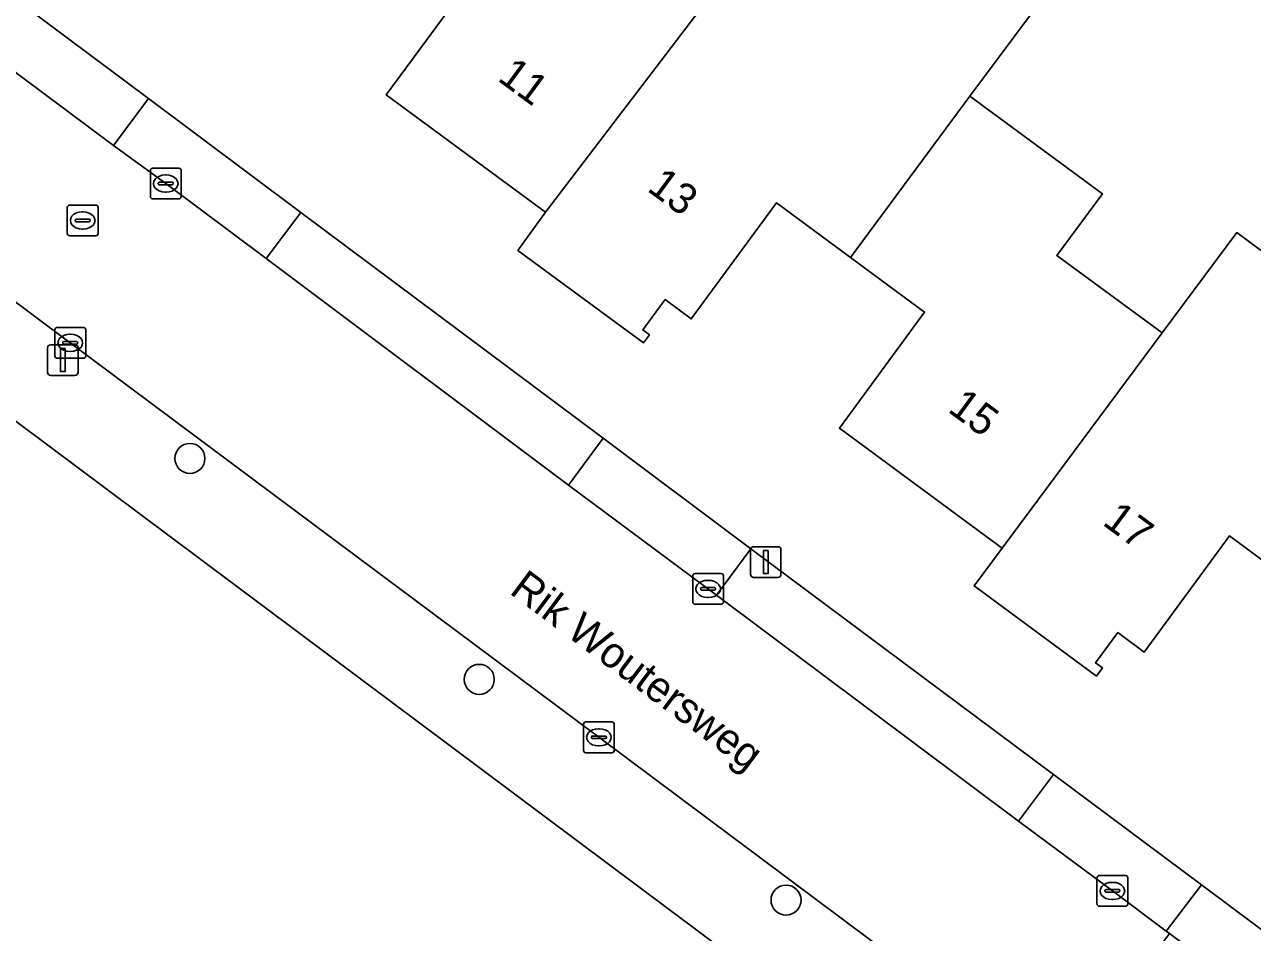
# Model space of a CAD drawing. Extents: x 163266 to 164362, y 381528 to 382286.
# Drawn here: x 163897.99 to 163937.95, y 382062.58 to 382092.12 of the extents above; entities that cross this region are included whole.
import ezdxf

# ---------------------------------------------------------------- set-up
doc = ezdxf.new("R2010")
doc.units = 0
for name, color, linetype in [('IMGEO_Boom', 7, 'Continuous'), ('IMGEO_Erf', 7, 'Continuous'), ('IMGEO_Kolk', 7, 'Continuous'), ('IMGEO_Lichtmast', 7, 'Continuous'), ('IMGEO_Openbare_ruimte_label', 7, 'Continuous'), ('IMGEO_Pand', 7, 'Continuous'), ('IMGEO_Pand_nummerreeks', 7, 'Continuous'), ('IMGEO_Parkeervlak_open', 7, 'Continuous'), ('IMGEO_Rijbaan_lokaal_open', 7, 'Continuous'), ('IMGEO_Rioolput', 7, 'Continuous'), ('IMGEO_Voetpad_open', 7, 'Continuous')]:
    doc.layers.add(name, color=color, linetype=linetype)

msp = doc.modelspace()

# ---------------------------------------------------------------- linework, layer by layer
at = {"layer": 'IMGEO_Boom'}
for centre in [(163903.366, 382078.002), (163912.783, 382070.812), (163922.767, 382063.628)]:
    msp.add_circle(centre, 0.489, dxfattribs=at)
at = {"layer": 'IMGEO_Erf'}
for points in [[(163859.338, 382121.573), (163860.428, 382120.764), (163875.031, 382109.86), (163877.815, 382107.76), (163887.481, 382100.555), (163892.281, 382096.981), (163902.018, 382089.71), (163906.98, 382086.005), (163916.812, 382078.657), (163921.618, 382075.063), (163931.476, 382067.715), (163936.287, 382064.129), (163945.977, 382056.892), (163950.953, 382053.176), (163955.282, 382049.966), (163960.778, 382045.852), (163965.536, 382042.158)], [(163939.586, 382073.719), (163937.199, 382075.482), (163934.423, 382071.7), (163933.569, 382072.332), (163932.843, 382071.346), (163933.062, 382071.185), (163932.868, 382070.92), (163928.887, 382073.852), (163929.802, 382075.084), (163929.681, 382075.173), (163924.506, 382078.986), (163927.277, 382082.762), (163924.868, 382084.542), (163922.459, 382086.322), (163919.683, 382082.54), (163918.829, 382083.172), (163918.103, 382082.186), (163918.322, 382082.025), (163918.128, 382081.76), (163914.041, 382084.77), (163914.941, 382086.013), (163909.759, 382089.831), (163912.535, 382093.613)], [(163931.164, 382093.041), (163928.754, 382089.788), (163933.064, 382086.618), (163931.583, 382084.605), (163935.007, 382082.087), (163937.434, 382085.352), (163939.214, 382084.029)], [(163879.703, 382058.276), (163900.361, 382050.578), (163914.519, 382045.28), (163915.053, 382046.715), (163912.499, 382047.666), (163909.593, 382048.748), (163906.688, 382049.83), (163903.782, 382050.912), (163900.876, 382051.994), (163903.089, 382057.935), (163905.995, 382056.853), (163906.484, 382056.671), (163907.358, 382059.019), (163910.523, 382057.84), (163909.649, 382055.492), (163911.806, 382054.689), (163914.711, 382053.607), (163917.617, 382052.525), (163920.653, 382060.77), (163921.027, 382061.786), (163880.403, 382092.13)]]:
    msp.add_lwpolyline(points, dxfattribs=at)
at = {"layer": 'IMGEO_Kolk'}
for p, q in [((163902.079, 382086.522), (163902.079, 382087.374)), ((163902.154, 382087.448), (163903.006, 382087.448)), ((163902.567, 382087.228), (163902.592, 382087.228)), ((163903.08, 382087.374), (163903.08, 382086.522)), ((163902.338, 382086.942), (163902.338, 382086.954)), ((163902.776, 382086.905), (163902.378, 382086.905)), ((163902.381, 382086.991), (163902.779, 382086.991)), ((163902.822, 382086.954), (163902.822, 382086.942)), ((163903.006, 382086.448), (163902.154, 382086.448)), ((163902.59, 382086.668), (163902.565, 382086.668)), ((163898.974, 382081.338), (163898.974, 382082.19)), ((163899.049, 382082.264), (163899.901, 382082.264)), ((163899.462, 382082.044), (163899.487, 382082.044)), ((163899.975, 382082.19), (163899.975, 382081.338)), ((163899.233, 382081.758), (163899.233, 382081.77)), ((163899.671, 382081.721), (163899.273, 382081.721)), ((163899.276, 382081.807), (163899.674, 382081.807)), ((163899.717, 382081.77), (163899.717, 382081.758)), ((163899.901, 382081.264), (163899.049, 382081.264)), ((163899.485, 382081.484), (163899.46, 382081.484)), ((163919.73, 382073.329), (163919.73, 382074.181)), ((163919.805, 382074.255), (163920.657, 382074.255)), ((163920.218, 382074.035), (163920.243, 382074.035)), ((163920.731, 382074.181), (163920.731, 382073.329)), ((163919.989, 382073.749), (163919.989, 382073.761)), ((163920.427, 382073.712), (163920.029, 382073.712)), ((163920.032, 382073.798), (163920.43, 382073.798)), ((163920.473, 382073.761), (163920.473, 382073.749)), ((163920.657, 382073.255), (163919.805, 382073.255)), ((163920.241, 382073.475), (163920.216, 382073.475)), ((163916.178, 382068.5), (163916.178, 382069.352)), ((163916.253, 382069.426), (163917.105, 382069.426)), ((163916.666, 382069.206), (163916.691, 382069.206)), ((163917.179, 382069.352), (163917.179, 382068.5)), ((163916.437, 382068.92), (163916.437, 382068.932)), ((163916.875, 382068.883), (163916.477, 382068.883)), ((163916.48, 382068.969), (163916.878, 382068.969)), ((163916.921, 382068.932), (163916.921, 382068.92)), ((163917.105, 382068.426), (163916.253, 382068.426)), ((163916.689, 382068.646), (163916.664, 382068.646)), ((163932.887, 382063.501), (163932.887, 382064.353)), ((163932.962, 382064.427), (163933.814, 382064.427)), ((163933.888, 382064.353), (163933.888, 382063.501)), ((163933.189, 382063.97), (163933.587, 382063.97)), ((163933.375, 382064.207), (163933.4, 382064.207)), ((163933.146, 382063.921), (163933.146, 382063.933)), ((163933.584, 382063.884), (163933.186, 382063.884)), ((163933.398, 382063.647), (163933.373, 382063.647)), ((163933.63, 382063.933), (163933.63, 382063.921)), ((163933.814, 382063.427), (163932.962, 382063.427))]:
    msp.add_line(p, q, dxfattribs=at)
for points in [[(163902.079, 382086.522), (163902.079, 382087.374)], [(163902.154, 382087.448), (163903.006, 382087.448)], [(163903.08, 382087.374), (163903.08, 382086.522)], [(163903.006, 382086.448), (163902.154, 382086.448)], [(163898.974, 382081.338), (163898.974, 382082.19)], [(163899.049, 382082.264), (163899.901, 382082.264)], [(163899.975, 382082.19), (163899.975, 382081.338)], [(163899.901, 382081.264), (163899.049, 382081.264)], [(163919.73, 382073.329), (163919.73, 382074.181)], [(163919.805, 382074.255), (163920.657, 382074.255)], [(163920.731, 382074.181), (163920.731, 382073.329)], [(163920.657, 382073.255), (163919.805, 382073.255)], [(163916.178, 382068.5), (163916.178, 382069.352)], [(163916.253, 382069.426), (163917.105, 382069.426)], [(163917.179, 382069.352), (163917.179, 382068.5)], [(163917.105, 382068.426), (163916.253, 382068.426)], [(163932.887, 382063.501), (163932.887, 382064.353)], [(163932.962, 382064.427), (163933.814, 382064.427)], [(163933.888, 382064.353), (163933.888, 382063.501)], [(163933.814, 382063.427), (163932.962, 382063.427)]]:
    msp.add_lwpolyline(points, dxfattribs=at)
for centre, radius, start, end in [((163902.156, 382087.372), 0.0765, 91.552, 178.448), ((163902.156, 382087.372), 0.0765, 91.552, 178.448), ((163903.004, 382087.372), 0.0765, 1.552, 88.448), ((163903.004, 382087.372), 0.0765, 1.552, 88.448), ((163902.378, 382086.951), 0.0403, 85.8775, 175.7526), ((163902.375, 382086.941), 0.0366, 178.938, 274.7102), ((163902.779, 382086.948), 0.043, 264.8664, 352.4533), ((163902.783, 382086.953), 0.0386, 1.7309, 96.639), ((163902.156, 382086.524), 0.0765, 181.552, 268.448), ((163902.156, 382086.524), 0.0765, 181.552, 268.448), ((163903.004, 382086.524), 0.0765, 271.552, 358.448), ((163903.004, 382086.524), 0.0765, 271.552, 358.448), ((163899.051, 382082.188), 0.0765, 91.552, 178.448), ((163899.051, 382082.188), 0.0765, 91.552, 178.448), ((163899.899, 382082.188), 0.0765, 1.552, 88.448), ((163899.899, 382082.188), 0.0765, 1.552, 88.448), ((163899.273, 382081.767), 0.0403, 85.8775, 175.7526), ((163899.27, 382081.757), 0.0366, 178.938, 274.7102), ((163899.674, 382081.764), 0.043, 264.8664, 352.4533), ((163899.678, 382081.769), 0.0386, 1.7309, 96.639), ((163899.051, 382081.34), 0.0765, 181.552, 268.448), ((163899.051, 382081.34), 0.0765, 181.552, 268.448), ((163899.899, 382081.34), 0.0765, 271.552, 358.448), ((163899.899, 382081.34), 0.0765, 271.552, 358.448), ((163919.807, 382074.179), 0.0765, 91.552, 178.448), ((163919.807, 382074.179), 0.0765, 91.552, 178.448), ((163920.655, 382074.179), 0.0765, 1.552, 88.448), ((163920.655, 382074.179), 0.0765, 1.552, 88.448), ((163920.029, 382073.758), 0.0403, 85.8775, 175.7526), ((163920.026, 382073.748), 0.0366, 178.938, 274.7102), ((163920.43, 382073.755), 0.043, 264.8664, 352.4533), ((163920.434, 382073.76), 0.0386, 1.7309, 96.639), ((163919.807, 382073.331), 0.0765, 181.552, 268.448), ((163919.807, 382073.331), 0.0765, 181.552, 268.448), ((163920.655, 382073.331), 0.0765, 271.552, 358.448), ((163920.655, 382073.331), 0.0765, 271.552, 358.448), ((163916.255, 382069.35), 0.0765, 91.552, 178.448), ((163916.255, 382069.35), 0.0765, 91.552, 178.448), ((163917.103, 382069.35), 0.0765, 1.552, 88.448), ((163917.103, 382069.35), 0.0765, 1.552, 88.448), ((163916.477, 382068.929), 0.0403, 85.8775, 175.7526), ((163916.474, 382068.919), 0.0366, 178.938, 274.7102), ((163916.878, 382068.926), 0.043, 264.8664, 352.4533), ((163916.882, 382068.931), 0.0386, 1.7309, 96.639), ((163916.255, 382068.502), 0.0765, 181.552, 268.448), ((163916.255, 382068.502), 0.0765, 181.552, 268.448), ((163917.103, 382068.502), 0.0765, 271.552, 358.448), ((163917.103, 382068.502), 0.0765, 271.552, 358.448), ((163932.964, 382064.351), 0.0765, 91.552, 178.448), ((163932.964, 382064.351), 0.0765, 91.552, 178.448), ((163933.812, 382064.351), 0.0765, 1.552, 88.448), ((163933.812, 382064.351), 0.0765, 1.552, 88.448), ((163933.186, 382063.93), 0.0403, 85.8775, 175.7526), ((163933.591, 382063.932), 0.0386, 1.7309, 96.639), ((163933.183, 382063.92), 0.0366, 178.938, 274.7102), ((163933.587, 382063.927), 0.043, 264.8664, 352.4533), ((163932.964, 382063.503), 0.0765, 181.552, 268.448), ((163932.964, 382063.503), 0.0765, 181.552, 268.448), ((163933.812, 382063.503), 0.0765, 271.552, 358.448), ((163933.812, 382063.503), 0.0765, 271.552, 358.448)]:
    msp.add_arc(centre, radius, start, end, dxfattribs=at)
for centre, major_axis, ratio, start_param, end_param in [((163902.566, 382086.948), (-0.387, 0.002), 0.722429, 4.712389, 7.853982), ((163902.591, 382086.948), (-0.39, 0.002), 0.717154, 1.570796, 4.712389), ((163899.461, 382081.764), (-0.387, 0.002), 0.722429, 4.712389, 7.853982), ((163899.486, 382081.764), (-0.39, 0.002), 0.717154, 1.570796, 4.712389), ((163920.217, 382073.755), (-0.387, 0.002), 0.722429, 4.712389, 7.853982), ((163920.242, 382073.755), (-0.39, 0.002), 0.717154, 1.570796, 4.712389), ((163916.665, 382068.926), (-0.387, 0.002), 0.722429, 4.712389, 7.853982), ((163916.69, 382068.926), (-0.39, 0.002), 0.717154, 1.570796, 4.712389), ((163933.374, 382063.927), (-0.387, 0.002), 0.722429, 4.712389, 7.853982), ((163933.399, 382063.927), (-0.39, 0.002), 0.717154, 1.570796, 4.712389)]:
    msp.add_ellipse(centre, major_axis=major_axis, ratio=ratio, start_param=start_param, end_param=end_param, dxfattribs=at)
at = {"layer": 'IMGEO_Lichtmast'}
for p, q in [((163898.737, 382080.801), (163898.737, 382081.601)), ((163898.737, 382081.601), (163898.737, 382080.801)), ((163898.837, 382081.701), (163899.627, 382081.701)), ((163899.627, 382081.701), (163898.837, 382081.701)), ((163899.727, 382081.601), (163899.727, 382080.801)), ((163899.727, 382080.801), (163899.727, 382081.601)), ((163899.627, 382080.701), (163898.837, 382080.701)), ((163898.837, 382080.701), (163899.627, 382080.701)), ((163921.611, 382074.228), (163921.611, 382075.028)), ((163921.611, 382075.028), (163921.611, 382074.228)), ((163921.711, 382075.128), (163922.501, 382075.128)), ((163922.501, 382075.128), (163921.711, 382075.128)), ((163922.601, 382075.028), (163922.601, 382074.228)), ((163922.601, 382074.228), (163922.601, 382075.028)), ((163922.501, 382074.128), (163921.711, 382074.128)), ((163921.711, 382074.128), (163922.501, 382074.128))]:
    msp.add_line(p, q, dxfattribs=at)
for points in [[(163899.157, 382081.576), (163899.307, 382081.576), (163899.307, 382080.826), (163899.157, 382080.826), (163899.157, 382081.576)], [(163922.031, 382075.003), (163922.181, 382075.003), (163922.181, 382074.253), (163922.031, 382074.253), (163922.031, 382075.003)]]:
    msp.add_lwpolyline(points, dxfattribs=at)
for centre, start, end in [((163898.837, 382081.601), 90, 180), ((163898.837, 382081.601), 90, 180), ((163899.627, 382081.601), 0, 90), ((163899.627, 382081.601), 360, 90), ((163898.837, 382080.801), 180, 270), ((163898.837, 382080.801), 180, 270), ((163899.627, 382080.801), 270, 0), ((163899.627, 382080.801), 270, 0), ((163921.711, 382075.028), 90, 180), ((163921.711, 382075.028), 90, 180), ((163922.501, 382075.028), 0, 90), ((163922.501, 382075.028), 360, 90), ((163921.711, 382074.228), 180, 270), ((163921.711, 382074.228), 180, 270), ((163922.501, 382074.228), 270, 0), ((163922.501, 382074.228), 270, 0)]:
    msp.add_arc(centre, 0.1, start, end, dxfattribs=at)
at = {"layer": 'IMGEO_Pand'}
for points in [[(163910.126, 382095.393), (163912.535, 382093.613), (163909.759, 382089.831), (163914.941, 382086.013), (163924.2, 382098.163), (163916.385, 382103.908), (163913.985, 382100.645)], [(163914.941, 382086.013), (163914.041, 382084.77), (163918.128, 382081.76), (163918.322, 382082.025), (163918.103, 382082.186), (163918.829, 382083.172), (163919.683, 382082.54), (163922.459, 382086.322), (163924.868, 382084.542), (163928.754, 382089.788), (163931.164, 382093.041), (163924.2, 382098.163)], [(163935.007, 382082.087), (163931.583, 382084.605), (163933.064, 382086.618), (163928.754, 382089.788), (163924.868, 382084.542), (163927.277, 382082.762), (163924.506, 382078.986), (163929.681, 382075.173), (163929.802, 382075.084)]]:
    msp.add_lwpolyline(points, close=True, dxfattribs=at)
msp.add_lwpolyline([(163940.235, 382085.404), (163939.214, 382084.029), (163937.434, 382085.352), (163935.007, 382082.087), (163929.802, 382075.084), (163928.887, 382073.852), (163932.868, 382070.92), (163933.062, 382071.185), (163932.843, 382071.346), (163933.569, 382072.332), (163934.423, 382071.7), (163937.199, 382075.482), (163939.586, 382073.719), (163943.468, 382078.969), (163945.582, 382081.87)], dxfattribs=at)
at = {"layer": 'IMGEO_Parkeervlak_open'}
for points in [[(163892.281, 382096.981), (163891.163, 382095.44), (163900.884, 382088.189), (163902.018, 382089.71)], [(163915.687, 382077.136), (163916.812, 382078.657), (163906.98, 382086.005), (163905.845, 382084.503)], [(163930.332, 382066.193), (163931.476, 382067.715), (163921.618, 382075.063), (163920.502, 382073.552)], [(163936.287, 382064.129), (163935.143, 382062.616), (163935.249, 382062.537), (163944.848, 382055.381), (163945.977, 382056.892)]]:
    msp.add_lwpolyline(points, close=True, dxfattribs=at)
at = {"layer": 'IMGEO_Rijbaan_lokaal_open'}
for points in [[(163905.845, 382084.503), (163902.58, 382086.947), (163900.884, 382088.189), (163891.163, 382095.44), (163886.36, 382099.036), (163885.057, 382100.029), (163876.717, 382106.223), (163873.803, 382108.419), (163867.96, 382112.796), (163860.486, 382118.358), (163858.075, 382120.161)], [(163853.607, 382115.993), (163857.807, 382112.86), (163864.276, 382108.044), (163881.495, 382095.2), (163899.475, 382081.765), (163916.68, 382068.927), (163929.876, 382059.068), (163931.652, 382057.738), (163935.249, 382062.537), (163935.143, 382062.616), (163933.388, 382063.926), (163930.332, 382066.193), (163920.502, 382073.552), (163915.687, 382077.136), (163905.845, 382084.503)]]:
    msp.add_lwpolyline(points, dxfattribs=at)
at = {"layer": 'IMGEO_Rioolput'}
for p, q in [((163899.377, 382085.32), (163899.377, 382086.172)), ((163899.452, 382086.246), (163900.304, 382086.246)), ((163899.865, 382086.026), (163899.89, 382086.026)), ((163900.378, 382086.172), (163900.378, 382085.32)), ((163899.636, 382085.74), (163899.636, 382085.752)), ((163900.074, 382085.703), (163899.676, 382085.703)), ((163899.679, 382085.789), (163900.077, 382085.789)), ((163900.12, 382085.752), (163900.12, 382085.74)), ((163900.304, 382085.246), (163899.452, 382085.246)), ((163899.888, 382085.466), (163899.863, 382085.466))]:
    msp.add_line(p, q, dxfattribs=at)
for points in [[(163899.377, 382085.32), (163899.377, 382086.172)], [(163899.452, 382086.246), (163900.304, 382086.246)], [(163900.378, 382086.172), (163900.378, 382085.32)], [(163900.304, 382085.246), (163899.452, 382085.246)]]:
    msp.add_lwpolyline(points, dxfattribs=at)
for centre, radius, start, end in [((163899.454, 382086.17), 0.0765, 91.552, 178.448), ((163899.454, 382086.17), 0.0765, 91.552, 178.448), ((163900.302, 382086.17), 0.0765, 1.552, 88.448), ((163900.302, 382086.17), 0.0765, 1.552, 88.448), ((163899.676, 382085.749), 0.0403, 85.8775, 175.7526), ((163899.673, 382085.739), 0.0366, 178.938, 274.7102), ((163900.077, 382085.746), 0.043, 264.8664, 352.4533), ((163900.081, 382085.751), 0.0386, 1.7309, 96.639), ((163899.454, 382085.322), 0.0765, 181.552, 268.448), ((163899.454, 382085.322), 0.0765, 181.552, 268.448), ((163900.302, 382085.322), 0.0765, 271.552, 358.448), ((163900.302, 382085.322), 0.0765, 271.552, 358.448)]:
    msp.add_arc(centre, radius, start, end, dxfattribs=at)
for centre, major_axis, ratio, start_param, end_param in [((163899.864, 382085.746), (-0.387, 0.002), 0.722429, 4.712389, 7.853982), ((163899.889, 382085.746), (-0.39, 0.002), 0.717154, 1.570796, 4.712389)]:
    msp.add_ellipse(centre, major_axis=major_axis, ratio=ratio, start_param=start_param, end_param=end_param, dxfattribs=at)
at = {"layer": 'IMGEO_Voetpad_open'}
for points in [[(163855.009, 382159.349), (163853.92, 382155.05), (163851.292, 382144.331), (163847.926, 382130.875), (163845.311, 382120.547), (163844.84, 382118.673), (163876.191, 382095.274), (163880.403, 382092.13), (163921.027, 382061.786), (163923.146, 382060.204), (163930.692, 382054.567), (163932.766, 382053.018), (163933.568, 382052.405), (163935.163, 382049.085), (163931.993, 382041.737), (163930.785, 382038.682)], [(163899.475, 382081.765), (163881.495, 382095.2), (163864.276, 382108.044), (163857.807, 382112.86), (163853.607, 382115.993)], [(163934.993, 382055.18), (163932.918, 382056.789), (163931.652, 382057.738), (163929.876, 382059.068), (163916.68, 382068.927), (163899.475, 382081.765)]]:
    msp.add_lwpolyline(points, dxfattribs=at)
for points in [[(163902.018, 382089.71), (163900.884, 382088.189), (163902.58, 382086.947), (163905.845, 382084.503), (163906.98, 382086.005)], [(163920.502, 382073.552), (163921.618, 382075.063), (163916.812, 382078.657), (163915.687, 382077.136)], [(163933.388, 382063.926), (163935.143, 382062.616), (163936.287, 382064.129), (163931.476, 382067.715), (163930.332, 382066.193)]]:
    msp.add_lwpolyline(points, close=True, dxfattribs=at)

# ---------------------------------------------------------------- texts
at = {"layer": 'IMGEO_Openbare_ruimte_label'}
msp.add_text('Rik Woutersweg', height=1, rotation=323.2103, dxfattribs=at).set_placement((163913.733, 382073.629))
at = {"layer": 'IMGEO_Pand_nummerreeks'}
for s, rotation, p in [('11', 323.6179, (163913.345, 382090.32)), ('13', 323.6179, (163918.21, 382086.734)), ('15', 323.6172, (163927.997, 382079.544)), ('17', 323.4969, (163933.029, 382075.868))]:
    msp.add_text(s, height=1, rotation=rotation, dxfattribs=at).set_placement(p)

doc.saveas('drawing.dxf')
